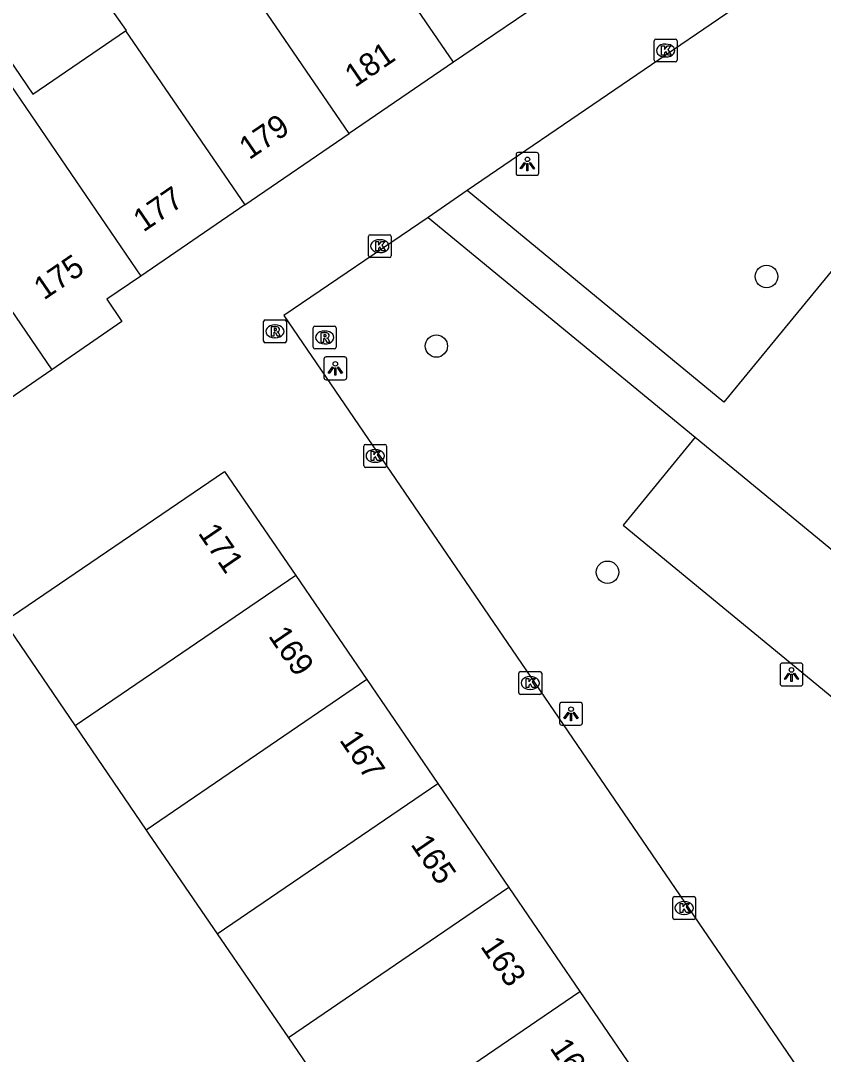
# Model space of a CAD drawing. Extents: x 155275 to 156263, y 382654 to 383635.
# Drawn here: x 155568.42 to 155603.5, y 383052.37 to 383097.54 of the extents above; entities that cross this region are included whole.
import ezdxf

# ---------------------------------------------------------------- set-up
doc = ezdxf.new("R2010")
doc.units = 0
for name, color, linetype in [('IMGEO_Boom', 7, 'Continuous'), ('IMGEO_Kolk', 7, 'Continuous'), ('IMGEO_Lichtpunt', 7, 'Continuous'), ('IMGEO_Pand', 7, 'Continuous'), ('IMGEO_Pand_nummerreeks', 7, 'Continuous'), ('IMGEO_Parkeervlak_open', 7, 'Continuous'), ('IMGEO_Rioolput', 7, 'Continuous'), ('IMGEO_Voetpad_open', 7, 'Continuous')]:
    doc.layers.add(name, color=color, linetype=linetype)

msp = doc.modelspace()

# ---------------------------------------------------------------- linework, layer by layer
at = {"layer": 'IMGEO_Boom'}
for centre in [(155601.013, 383086.363), (155586.585, 383083.325), (155594.064, 383073.439)]:
    msp.add_circle(centre, 0.489, dxfattribs=at)
at = {"layer": 'IMGEO_Kolk'}
for p, q in [((155596.105, 383095.814), (155596.105, 383096.666)), ((155596.18, 383096.74), (155597.032, 383096.74)), ((155597.106, 383096.666), (155597.106, 383095.814)), ((155596.593, 383096.52), (155596.618, 383096.52)), ((155597.032, 383095.74), (155596.18, 383095.74)), ((155596.616, 383095.96), (155596.591, 383095.96)), ((155583.613, 383087.264), (155583.613, 383088.116)), ((155583.688, 383088.19), (155584.54, 383088.19)), ((155584.614, 383088.116), (155584.614, 383087.264)), ((155584.101, 383087.97), (155584.126, 383087.97)), ((155584.54, 383087.19), (155583.688, 383087.19)), ((155584.124, 383087.41), (155584.099, 383087.41)), ((155583.486, 383079.024), (155584.338, 383079.024)), ((155583.411, 383078.098), (155583.411, 383078.95)), ((155583.899, 383078.804), (155583.924, 383078.804)), ((155584.412, 383078.95), (155584.412, 383078.098)), ((155583.922, 383078.244), (155583.897, 383078.244)), ((155584.338, 383078.024), (155583.486, 383078.024)), ((155590.261, 383069.098), (155591.113, 383069.098)), ((155590.186, 383068.172), (155590.186, 383069.024)), ((155590.674, 383068.878), (155590.699, 383068.878)), ((155591.187, 383069.024), (155591.187, 383068.172)), ((155590.697, 383068.318), (155590.672, 383068.318)), ((155591.113, 383068.098), (155590.261, 383068.098)), ((155596.913, 383058.34), (155596.913, 383059.192)), ((155596.988, 383059.266), (155597.84, 383059.266)), ((155597.914, 383059.192), (155597.914, 383058.34)), ((155597.401, 383059.046), (155597.426, 383059.046)), ((155597.84, 383058.266), (155596.988, 383058.266)), ((155597.424, 383058.486), (155597.399, 383058.486))]:
    msp.add_line(p, q, dxfattribs=at)
for points in [[(155596.105, 383095.814), (155596.105, 383096.666)], [(155596.18, 383096.74), (155597.032, 383096.74)], [(155597.106, 383096.666), (155597.106, 383095.814)], [(155596.426, 383096.44), (155596.549, 383096.44), (155596.549, 383096.289), (155596.679, 383096.44), (155596.843, 383096.44), (155596.697, 383096.289), (155596.85, 383096.04), (155596.698, 383096.04), (155596.613, 383096.204), (155596.549, 383096.137), (155596.549, 383096.04), (155596.426, 383096.04), (155596.426, 383096.44)], [(155597.032, 383095.74), (155596.18, 383095.74)], [(155583.613, 383087.264), (155583.613, 383088.116)], [(155583.688, 383088.19), (155584.54, 383088.19)], [(155584.614, 383088.116), (155584.614, 383087.264)], [(155583.934, 383087.89), (155584.057, 383087.89), (155584.057, 383087.739), (155584.187, 383087.89), (155584.351, 383087.89), (155584.205, 383087.739), (155584.358, 383087.49), (155584.206, 383087.49), (155584.121, 383087.654), (155584.057, 383087.587), (155584.057, 383087.49), (155583.934, 383087.49), (155583.934, 383087.89)], [(155584.54, 383087.19), (155583.688, 383087.19)], [(155583.486, 383079.024), (155584.338, 383079.024)], [(155583.411, 383078.098), (155583.411, 383078.95)], [(155583.732, 383078.724), (155583.855, 383078.724), (155583.855, 383078.573), (155583.985, 383078.724), (155584.149, 383078.724), (155584.003, 383078.573), (155584.156, 383078.324), (155584.004, 383078.324), (155583.919, 383078.488), (155583.855, 383078.421), (155583.855, 383078.324), (155583.732, 383078.324), (155583.732, 383078.724)], [(155584.412, 383078.95), (155584.412, 383078.098)], [(155584.338, 383078.024), (155583.486, 383078.024)], [(155590.261, 383069.098), (155591.113, 383069.098)], [(155590.186, 383068.172), (155590.186, 383069.024)], [(155590.507, 383068.798), (155590.63, 383068.798), (155590.63, 383068.647), (155590.76, 383068.798), (155590.924, 383068.798), (155590.778, 383068.647), (155590.931, 383068.398), (155590.779, 383068.398), (155590.694, 383068.562), (155590.63, 383068.495), (155590.63, 383068.398), (155590.507, 383068.398), (155590.507, 383068.798)], [(155591.187, 383069.024), (155591.187, 383068.172)], [(155591.113, 383068.098), (155590.261, 383068.098)], [(155596.913, 383058.34), (155596.913, 383059.192)], [(155596.988, 383059.266), (155597.84, 383059.266)], [(155597.914, 383059.192), (155597.914, 383058.34)], [(155597.234, 383058.966), (155597.357, 383058.966), (155597.357, 383058.815), (155597.487, 383058.966), (155597.651, 383058.966), (155597.505, 383058.815), (155597.658, 383058.566), (155597.506, 383058.566), (155597.421, 383058.73), (155597.357, 383058.663), (155597.357, 383058.566), (155597.234, 383058.566), (155597.234, 383058.966)], [(155597.84, 383058.266), (155596.988, 383058.266)]]:
    msp.add_lwpolyline(points, dxfattribs=at)
for centre, start, end in [((155596.182, 383096.664), 91.552, 178.448), ((155596.182, 383096.664), 91.552, 178.448), ((155597.03, 383096.664), 1.552, 88.448), ((155597.03, 383096.664), 1.552, 88.448), ((155596.182, 383095.816), 181.552, 268.448), ((155596.182, 383095.816), 181.552, 268.448), ((155597.03, 383095.816), 271.552, 358.448), ((155597.03, 383095.816), 271.552, 358.448), ((155583.69, 383088.114), 91.552, 178.448), ((155583.69, 383088.114), 91.552, 178.448), ((155584.538, 383088.114), 1.552, 88.448), ((155584.538, 383088.114), 1.552, 88.448), ((155583.69, 383087.266), 181.552, 268.448), ((155583.69, 383087.266), 181.552, 268.448), ((155584.538, 383087.266), 271.552, 358.448), ((155584.538, 383087.266), 271.552, 358.448), ((155583.488, 383078.948), 91.552, 178.448), ((155583.488, 383078.948), 91.552, 178.448), ((155584.336, 383078.948), 1.552, 88.448), ((155584.336, 383078.948), 1.552, 88.448), ((155583.488, 383078.1), 181.552, 268.448), ((155583.488, 383078.1), 181.552, 268.448), ((155584.336, 383078.1), 271.552, 358.448), ((155584.336, 383078.1), 271.552, 358.448), ((155590.263, 383069.022), 91.552, 178.448), ((155590.263, 383069.022), 91.552, 178.448), ((155591.111, 383069.022), 1.552, 88.448), ((155591.111, 383069.022), 1.552, 88.448), ((155590.263, 383068.174), 181.552, 268.448), ((155590.263, 383068.174), 181.552, 268.448), ((155591.111, 383068.174), 271.552, 358.448), ((155591.111, 383068.174), 271.552, 358.448), ((155596.99, 383059.19), 91.552, 178.448), ((155596.99, 383059.19), 91.552, 178.448), ((155597.838, 383059.19), 1.552, 88.448), ((155597.838, 383059.19), 1.552, 88.448), ((155596.99, 383058.342), 181.552, 268.448), ((155596.99, 383058.342), 181.552, 268.448), ((155597.838, 383058.342), 271.552, 358.448), ((155597.838, 383058.342), 271.552, 358.448)]:
    msp.add_arc(centre, 0.0765, start, end, dxfattribs=at)
for centre, major_axis, ratio, start_param, end_param in [((155596.592, 383096.24), (-0.387, 0.002), 0.722429, 4.712389, 7.853982), ((155596.617, 383096.24), (-0.39, 0.002), 0.717154, 1.570796, 4.712389), ((155584.1, 383087.69), (-0.387, 0.002), 0.722429, 4.712389, 7.853982), ((155584.125, 383087.69), (-0.39, 0.002), 0.717154, 1.570796, 4.712389), ((155583.898, 383078.524), (-0.387, 0.002), 0.722429, 4.712389, 7.853982), ((155583.923, 383078.524), (-0.39, 0.002), 0.717154, 1.570796, 4.712389), ((155590.673, 383068.598), (-0.387, 0.002), 0.722429, 4.712389, 7.853982), ((155590.698, 383068.598), (-0.39, 0.002), 0.717154, 1.570796, 4.712389), ((155597.4, 383058.766), (-0.387, 0.002), 0.722429, 4.712389, 7.853982), ((155597.425, 383058.766), (-0.39, 0.002), 0.717154, 1.570796, 4.712389)]:
    msp.add_ellipse(centre, major_axis=major_axis, ratio=ratio, start_param=start_param, end_param=end_param, dxfattribs=at)
at = {"layer": 'IMGEO_Lichtpunt'}
for p, q in [((155590.066, 383091.688), (155590.066, 383090.881)), ((155590.066, 383091.688), (155590.066, 383090.881)), ((155590.968, 383091.783), (155590.16, 383091.783)), ((155590.968, 383091.783), (155590.16, 383091.783)), ((155591.062, 383090.881), (155591.062, 383091.688)), ((155591.062, 383090.881), (155591.062, 383091.688)), ((155590.16, 383090.787), (155590.968, 383090.787)), ((155590.16, 383090.787), (155590.968, 383090.787)), ((155581.673, 383082.751), (155581.673, 383081.944)), ((155581.673, 383082.751), (155581.673, 383081.944)), ((155582.575, 383082.846), (155581.767, 383082.846)), ((155582.575, 383082.846), (155581.767, 383082.846)), ((155582.669, 383081.944), (155582.669, 383082.751)), ((155582.669, 383081.944), (155582.669, 383082.751)), ((155581.767, 383081.85), (155582.575, 383081.85)), ((155581.767, 383081.85), (155582.575, 383081.85)), ((155601.605, 383069.372), (155601.605, 383068.565)), ((155601.605, 383069.372), (155601.605, 383068.565)), ((155602.507, 383069.467), (155601.699, 383069.467)), ((155602.507, 383069.467), (155601.699, 383069.467)), ((155602.601, 383068.565), (155602.601, 383069.372)), ((155602.601, 383068.565), (155602.601, 383069.372)), ((155601.699, 383068.471), (155602.507, 383068.471)), ((155601.699, 383068.471), (155602.507, 383068.471)), ((155592.875, 383067.754), (155592.067, 383067.754)), ((155592.875, 383067.754), (155592.067, 383067.754)), ((155591.973, 383067.659), (155591.973, 383066.852)), ((155591.973, 383067.659), (155591.973, 383066.852)), ((155592.969, 383066.852), (155592.969, 383067.659)), ((155592.969, 383066.852), (155592.969, 383067.659)), ((155592.067, 383066.758), (155592.875, 383066.758)), ((155592.067, 383066.758), (155592.875, 383066.758))]:
    msp.add_line(p, q, dxfattribs=at)
for points in [[(155590.44, 383091.352), (155590.479, 383091.324), (155590.291, 383091.062), (155590.253, 383091.089), (155590.44, 383091.352)], [(155590.542, 383091.304), (155590.589, 383091.304), (155590.589, 383090.982), (155590.542, 383090.982), (155590.542, 383091.304)], [(155590.652, 383091.324), (155590.69, 383091.351), (155590.877, 383091.089), (155590.838, 383091.061), (155590.652, 383091.324)], [(155582.047, 383082.415), (155582.086, 383082.387), (155581.898, 383082.125), (155581.86, 383082.152), (155582.047, 383082.415)], [(155582.149, 383082.367), (155582.196, 383082.367), (155582.196, 383082.045), (155582.149, 383082.045), (155582.149, 383082.367)], [(155582.259, 383082.387), (155582.297, 383082.414), (155582.484, 383082.152), (155582.445, 383082.124), (155582.259, 383082.387)], [(155601.979, 383069.036), (155602.018, 383069.008), (155601.83, 383068.746), (155601.792, 383068.773), (155601.979, 383069.036)], [(155602.081, 383068.988), (155602.128, 383068.988), (155602.128, 383068.666), (155602.081, 383068.666), (155602.081, 383068.988)], [(155602.191, 383069.008), (155602.229, 383069.035), (155602.416, 383068.773), (155602.377, 383068.745), (155602.191, 383069.008)], [(155592.347, 383067.323), (155592.386, 383067.295), (155592.198, 383067.033), (155592.16, 383067.06), (155592.347, 383067.323)], [(155592.449, 383067.275), (155592.496, 383067.275), (155592.496, 383066.953), (155592.449, 383066.953), (155592.449, 383067.275)], [(155592.559, 383067.295), (155592.597, 383067.322), (155592.784, 383067.06), (155592.745, 383067.032), (155592.559, 383067.295)]]:
    msp.add_lwpolyline(points, dxfattribs=at)
for centre in [(155590.565, 383091.486), (155582.172, 383082.549), (155602.104, 383069.17), (155592.472, 383067.457)]:
    msp.add_circle(centre, 0.0994, dxfattribs=at)
for centre, start, end in [((155590.16, 383091.688), 90, 180), ((155590.16, 383091.688), 90, 180), ((155590.968, 383091.688), 0, 90), ((155590.968, 383091.688), 0, 90), ((155590.16, 383090.881), 180, 270), ((155590.16, 383090.881), 180, 270), ((155590.968, 383090.881), 270, 0), ((155590.968, 383090.881), 270, 360), ((155581.767, 383082.751), 90, 180), ((155581.767, 383082.751), 90, 180), ((155582.575, 383082.751), 0, 90), ((155582.575, 383082.751), 0, 90), ((155581.767, 383081.944), 180, 270), ((155581.767, 383081.944), 180, 270), ((155582.575, 383081.944), 270, 0), ((155582.575, 383081.944), 270, 360), ((155601.699, 383069.372), 90, 180), ((155601.699, 383069.372), 90, 180), ((155602.507, 383069.372), 0, 90), ((155602.507, 383069.372), 0, 90), ((155601.699, 383068.565), 180, 270), ((155601.699, 383068.565), 180, 270), ((155602.507, 383068.565), 270, 0), ((155602.507, 383068.565), 270, 360), ((155592.067, 383067.659), 90, 180), ((155592.067, 383067.659), 90, 180), ((155592.875, 383067.659), 0, 90), ((155592.875, 383067.659), 0, 90), ((155592.067, 383066.852), 180, 270), ((155592.067, 383066.852), 180, 270), ((155592.875, 383066.852), 270, 0), ((155592.875, 383066.852), 270, 360)]:
    msp.add_arc(centre, 0.0946, start, end, dxfattribs=at)
at = {"layer": 'IMGEO_Pand'}
for points in [[(155587.333, 383095.724), (155580.755, 383105.347)], [(155576.199, 383102.235), (155574.285, 383105.036), (155569.909, 383102.048), (155571.822, 383099.246), (155571.633, 383099.117), (155573.025, 383097.119), (155573.006, 383097.106)], [(155582.778, 383092.61), (155576.199, 383102.235)], [(155591.888, 383098.837), (155587.333, 383095.724)], [(155567.099, 383095.993), (155567.592, 383096.329), (155568.947, 383094.331), (155573.006, 383097.106)], [(155573.006, 383097.106), (155578.222, 383089.497)], [(155567.099, 383095.993), (155573.667, 383086.383)], [(155587.333, 383095.724), (155582.778, 383092.61)], [(155562.54, 383092.885), (155569.781, 383082.29)], [(155578.222, 383089.497), (155582.778, 383092.61)], [(155578.222, 383089.497), (155573.667, 383086.383)], [(155573.667, 383086.383), (155572.183, 383085.369), (155572.847, 383084.397), (155569.781, 383082.29)], [(155569.781, 383082.29), (155565.233, 383079.165)], [(155567.698, 383071.288), (155577.334, 383077.843), (155580.438, 383073.298)], [(155580.438, 383073.298), (155570.808, 383066.722)], [(155580.438, 383073.298), (155583.541, 383068.754)], [(155567.698, 383071.288), (155570.808, 383066.722)], [(155583.541, 383068.754), (155573.905, 383062.173)], [(155583.541, 383068.754), (155586.645, 383064.209)], [(155570.808, 383066.722), (155573.905, 383062.173)], [(155577.011, 383057.63), (155586.645, 383064.209)], [(155586.645, 383064.209), (155589.749, 383059.665)], [(155573.905, 383062.173), (155574.025, 383061.997), (155577.011, 383057.63)], [(155589.749, 383059.665), (155580.118, 383053.087)], [(155589.749, 383059.665), (155592.852, 383055.12)], [(155577.011, 383057.63), (155580.118, 383053.087)], [(155583.224, 383048.545), (155592.852, 383055.12)], [(155592.852, 383055.12), (155595.956, 383050.576)], [(155580.118, 383053.087), (155583.224, 383048.545)]]:
    msp.add_lwpolyline(points, dxfattribs=at)
at = {"layer": 'IMGEO_Parkeervlak_open'}
msp.add_lwpolyline([(155597.889, 383079.341), (155594.748, 383075.5), (155618.007, 383056.352), (155621.193, 383060.176)], dxfattribs=at)
at = {"layer": 'IMGEO_Rioolput'}
for p, q in [((155579.107, 383084.467), (155579.959, 383084.467)), ((155579.032, 383083.541), (155579.032, 383084.393)), ((155579.52, 383084.247), (155579.545, 383084.247)), ((155580.033, 383084.393), (155580.033, 383083.541)), ((155581.204, 383083.273), (155581.204, 383084.125)), ((155581.279, 383084.199), (155582.131, 383084.199)), ((155582.205, 383084.125), (155582.205, 383083.273)), ((155579.543, 383083.687), (155579.518, 383083.687)), ((155581.692, 383083.979), (155581.717, 383083.979)), ((155579.959, 383083.467), (155579.107, 383083.467)), ((155582.131, 383083.199), (155581.279, 383083.199)), ((155581.715, 383083.419), (155581.69, 383083.419))]:
    msp.add_line(p, q, dxfattribs=at)
for points in [[(155579.107, 383084.467), (155579.959, 383084.467)], [(155579.032, 383083.541), (155579.032, 383084.393)], [(155579.621, 383084.165), (155579.369, 383084.167), (155579.369, 383083.767)], [(155579.547, 383084.086), (155579.493, 383084.086), (155579.493, 383084.005)], [(155579.493, 383084.005), (155579.545, 383084.005)], [(155580.033, 383084.393), (155580.033, 383083.541)], [(155581.204, 383083.273), (155581.204, 383084.125)], [(155581.279, 383084.199), (155582.131, 383084.199)], [(155582.205, 383084.125), (155582.205, 383083.273)], [(155579.369, 383083.767), (155579.493, 383083.767), (155579.493, 383083.929), (155579.504, 383083.929)], [(155579.551, 383083.9), (155579.622, 383083.767), (155579.762, 383083.767), (155579.697, 383083.893)], [(155581.793, 383083.897), (155581.541, 383083.899), (155581.541, 383083.499)], [(155581.541, 383083.499), (155581.665, 383083.499), (155581.665, 383083.661), (155581.676, 383083.661)], [(155581.719, 383083.818), (155581.665, 383083.818), (155581.665, 383083.737)], [(155581.665, 383083.737), (155581.717, 383083.737)], [(155581.723, 383083.632), (155581.794, 383083.499), (155581.934, 383083.499), (155581.869, 383083.625)], [(155579.959, 383083.467), (155579.107, 383083.467)], [(155582.131, 383083.199), (155581.279, 383083.199)]]:
    msp.add_lwpolyline(points, dxfattribs=at)
for centre, radius, start, end in [((155579.109, 383084.391), 0.0765, 91.552, 178.448), ((155579.109, 383084.391), 0.0765, 91.552, 178.448), ((155579.957, 383084.391), 0.0765, 1.552, 88.448), ((155579.957, 383084.391), 0.0765, 1.552, 88.448), ((155579.529, 383084.194), 0.19, 274.7715, 282.9687), ((155579.553, 383083.99), 0.0964, 77.0061, 93.1865), ((155579.567, 383084.047), 0.0378, 276.6634, 79.6772), ((155579.62, 383084.055), 0.109, 350.3612, 89.416), ((155579.618, 383084.055), 0.112, 277.5842, 350.9817), ((155581.281, 383084.123), 0.0765, 91.552, 178.448), ((155581.281, 383084.123), 0.0765, 91.552, 178.448), ((155582.129, 383084.123), 0.0765, 1.552, 88.448), ((155582.129, 383084.123), 0.0765, 1.552, 88.448), ((155579.109, 383083.543), 0.0765, 181.552, 268.448), ((155579.109, 383083.543), 0.0765, 181.552, 268.448), ((155579.503, 383083.876), 0.0533, 26.0293, 88.6989), ((155579.602, 383083.84), 0.108, 29.5134, 73.7905), ((155579.957, 383083.543), 0.0765, 271.552, 358.448), ((155579.957, 383083.543), 0.0765, 271.552, 358.448), ((155581.675, 383083.608), 0.0533, 26.0293, 88.6989), ((155581.701, 383083.926), 0.19, 274.7715, 282.9687), ((155581.725, 383083.722), 0.0964, 77.0061, 93.1865), ((155581.739, 383083.779), 0.0378, 276.6634, 79.6772), ((155581.792, 383083.787), 0.109, 350.3612, 89.416), ((155581.79, 383083.787), 0.112, 277.5842, 350.9817), ((155581.774, 383083.572), 0.108, 29.5134, 73.7905), ((155581.281, 383083.275), 0.0765, 181.552, 268.448), ((155581.281, 383083.275), 0.0765, 181.552, 268.448), ((155582.129, 383083.275), 0.0765, 271.552, 358.448), ((155582.129, 383083.275), 0.0765, 271.552, 358.448)]:
    msp.add_arc(centre, radius, start, end, dxfattribs=at)
for centre, major_axis, ratio, start_param, end_param in [((155579.519, 383083.967), (-0.387, 0.002), 0.722429, 4.712389, 7.853982), ((155579.544, 383083.967), (-0.39, 0.002), 0.717154, 1.570796, 4.712389), ((155581.691, 383083.699), (-0.387, 0.002), 0.722429, 4.712389, 7.853982), ((155581.716, 383083.699), (-0.39, 0.002), 0.717154, 1.570796, 4.712389)]:
    msp.add_ellipse(centre, major_axis=major_axis, ratio=ratio, start_param=start_param, end_param=end_param, dxfattribs=at)
at = {"layer": 'IMGEO_Voetpad_open'}
for points in [[(155627.457, 383115.333), (155626.648, 383116.53), (155587.934, 383090.116)], [(155627.457, 383115.333), (155599.152, 383080.871), (155587.934, 383090.116)], [(155587.934, 383090.116), (155586.233, 383088.948)], [(155586.233, 383088.948), (155579.924, 383084.657), (155609.224, 383041.743)], [(155586.233, 383088.948), (155597.889, 383079.341)], [(155597.889, 383079.341), (155621.193, 383060.176)]]:
    msp.add_lwpolyline(points, dxfattribs=at)

# ---------------------------------------------------------------- texts
at = {"layer": 'IMGEO_Pand_nummerreeks'}
for s, rotation, p in [('181', 34.3545, (155583.027, 383094.598)), ('179', 34.3545, (155578.408, 383091.441)), ('177', 34.3545, (155573.782, 383088.279)), ('175', 34.3545, (155569.435, 383085.308)), ('171', 304.3314, (155576.145, 383075.151)), ('169', 304.3314, (155579.215, 383070.656)), ('167', 304.3314, (155582.322, 383066.106)), ('165', 304.3314, (155585.433, 383061.55)), ('163', 304.3314, (155588.482, 383057.087)), ('161', 304.3314, (155591.513, 383052.648))]:
    msp.add_text(s, height=1, rotation=rotation, dxfattribs=at).set_placement(p)

doc.saveas('drawing.dxf')
